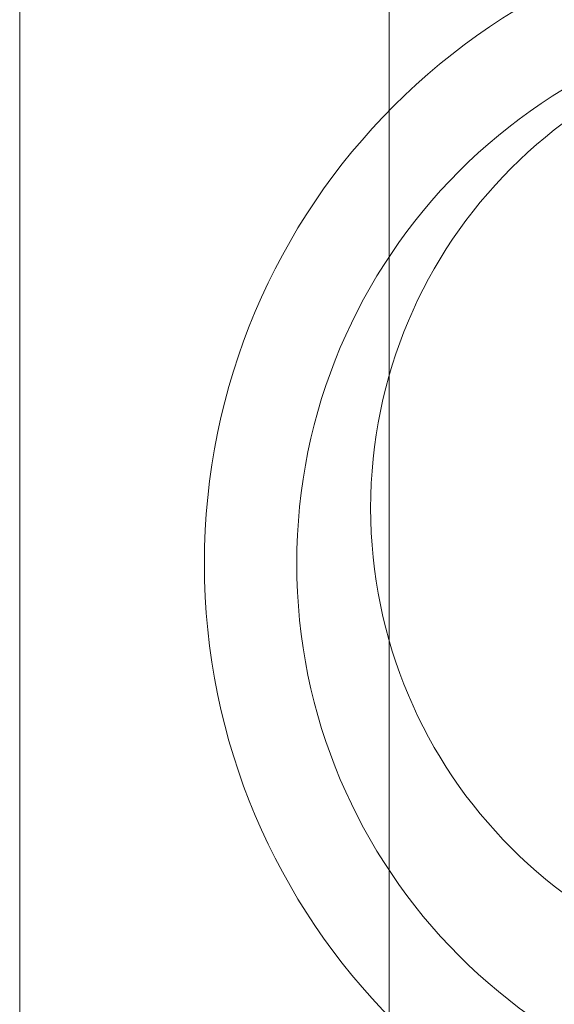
# Model space of a CAD drawing. Header units: millimetres. Extents: x 0 to 658, y -2 to 210.
# Tile 647 of 656: x 103.678 to 104.257, y 74.549 to 75.614. Entities that reach past the tile are written whole.
import ezdxf

# ---------------------------------------------------------------- set-up
doc = ezdxf.new("R2010")
doc.units = ezdxf.units.MM

msp = doc.modelspace()

# ---------------------------------------------------------------- linework, layer by layer
at = {"color": 7, "linetype": 'Continuous', "lineweight": 15}
for p, q in [((103.6785, 76.4655), (103.6785, 73.4655)), ((104.0785, 73.4655), (104.0785, 76.4655))]:
    msp.add_line(p, q, dxfattribs=at)
for centre, radius in [((104.5785, 75.0255), 0.7), ((104.5785, 75.0255), 0.7), ((104.5785, 75.0255), 0.6), ((104.5785, 75.0855), 0.52), ((104.5785, 75.0855), 0.52)]:
    msp.add_circle(centre, radius, dxfattribs=at)

doc.saveas('drawing.dxf')
